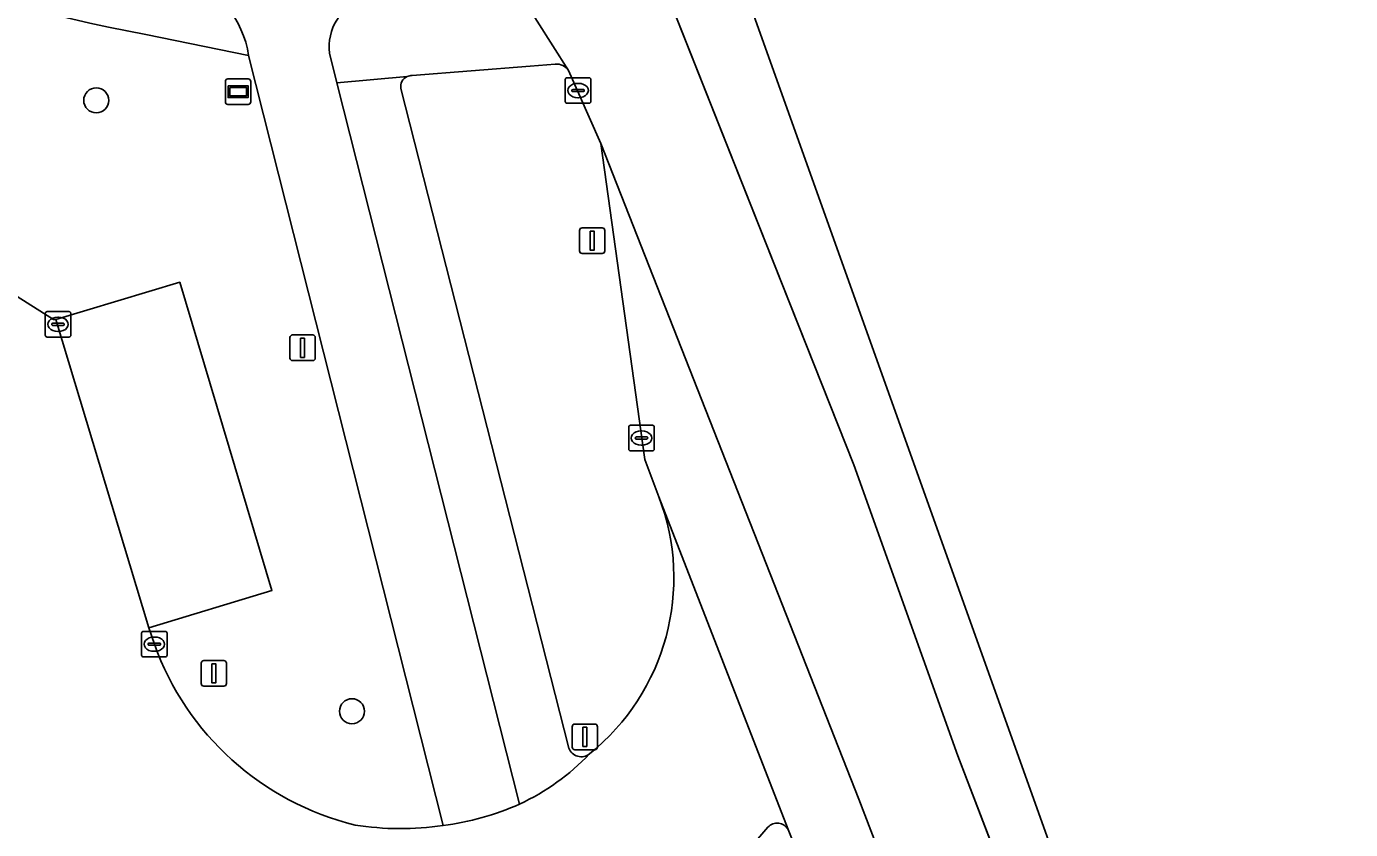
# Model space of a CAD drawing. Extents: x 162156 to 163172, y 378995 to 380779.
# Drawn here: x 162658.7 to 162710.5, y 380706.1 to 380737.5 of the extents above; entities that cross this region are included whole.
import ezdxf

# ---------------------------------------------------------------- set-up
doc = ezdxf.new("R2010")
doc.units = 0
for name, color, linetype in [('IMGEO_Berm_groen', 7, 'Continuous'), ('IMGEO_Boom', 7, 'Continuous'), ('IMGEO_Fietspad_gesloten', 7, 'Continuous'), ('IMGEO_Kolk', 7, 'Continuous'), ('IMGEO_Lichtmast', 7, 'Continuous'), ('IMGEO_Rijbaan_lokaal_gesloten', 7, 'Continuous'), ('IMGEO_Rijbaan_lokaal_open', 7, 'Continuous'), ('IMGEO_Rijbaan_regionaal_gesloten', 7, 'Continuous'), ('IMGEO_Verkeersbordpaal', 7, 'Continuous'), ('IMGEO_Voetpad_open', 7, 'Continuous'), ('IMGEO_Wegwijzer', 7, 'Continuous')]:
    doc.layers.add(name, color=color, linetype=linetype)

msp = doc.modelspace()

# ---------------------------------------------------------------- linework, layer by layer
at = {"layer": 'IMGEO_Berm_groen'}
for points in [[(162631.975, 380743.494), (162633.007, 380742.918), (162644.321, 380735.772), (162644.937, 380736.786), (162648.398, 380734.578), (162652.967, 380731.747), (162652.322, 380730.726), (162653.292, 380730.113), (162659.778, 380726.018), (162659.873, 380726.023), (162664.712, 380727.478), (162668.323, 380715.428), (162663.508, 380713.959), (162663.721, 380713.324)], [(162667.41, 380736.346), (162663.387, 380737.159)], [(162675.015, 380706.233), (162667.41, 380736.346)], [(162679.402, 380736.001), (162678.427, 380735.928), (162673.812, 380735.556)], [(162681.192, 380732.897), (162679.925, 380735.754)], [(162673.369, 380735.045), (162679.938, 380709.262)], [(162683.457, 380719.085), (162682.912, 380720.545), (162681.192, 380732.897)]]:
    msp.add_lwpolyline(points, dxfattribs=at)
for centre, radius, start, end in [((162675.754, 380802.646), 66.645, 238.89084, 259.30547), ((162679.465, 380735.457), 0.548, 32.8664, 96.5731), ((162673.778, 380735.137), 0.419, 113.2011, 192.6166), ((162673.782, 380735.135), 0.422, 85.8569, 113.5343), ((162675.212, 380715.917), 8.832, 308.7936, 21.0195), ((162674.226, 380717.091), 11.16, 199.729, 256.2466), ((162680.423, 380709.433), 0.514, 199.3791, 308.9737), ((162673.353, 380717.569), 11.457, 261.0607, 278.34)]:
    msp.add_arc(centre, radius, start, end, dxfattribs=at)
at = {"layer": 'IMGEO_Boom'}
for centre in [(162661.448, 380734.588), (162671.453, 380710.701)]:
    msp.add_circle(centre, 0.489, dxfattribs=at)
at = {"layer": 'IMGEO_Fietspad_gesloten'}
for points in [[(162667.41, 380736.346), (162675.015, 380706.233)], [(162670.866, 380735.273), (162670.572, 380736.435)], [(162678.009, 380707.071), (162670.866, 380735.273)]]:
    msp.add_lwpolyline(points, dxfattribs=at)
for centre, radius, start, end in [((162663.575, 380735.754), 3.881, 8.7731, 70.5323), ((162672.599, 380736.669), 2.04, 110.923, 186.5999), ((162673.702, 380716.693), 10.542, 277.1567, 294.1165)]:
    msp.add_arc(centre, radius, start, end, dxfattribs=at)
at = {"layer": 'IMGEO_Kolk'}
for p, q in [((162679.872, 380735.472), (162680.724, 380735.472)), ((162679.797, 380734.546), (162679.797, 380735.398)), ((162680.056, 380734.966), (162680.056, 380734.978)), ((162680.099, 380735.015), (162680.497, 380735.015)), ((162680.285, 380735.252), (162680.31, 380735.252)), ((162680.54, 380734.978), (162680.54, 380734.966)), ((162680.798, 380735.398), (162680.798, 380734.546)), ((162680.724, 380734.472), (162679.872, 380734.472)), ((162680.494, 380734.929), (162680.096, 380734.929)), ((162680.308, 380734.692), (162680.283, 380734.692)), ((162659.454, 380725.403), (162659.454, 380726.255)), ((162659.529, 380726.329), (162660.381, 380726.329)), ((162660.455, 380726.255), (162660.455, 380725.403)), ((162659.713, 380725.823), (162659.713, 380725.835)), ((162660.151, 380725.786), (162659.753, 380725.786)), ((162659.756, 380725.872), (162660.154, 380725.872)), ((162659.942, 380726.109), (162659.967, 380726.109)), ((162660.197, 380725.835), (162660.197, 380725.823)), ((162660.381, 380725.329), (162659.529, 380725.329)), ((162659.965, 380725.549), (162659.94, 380725.549)), ((162682.278, 380720.957), (162682.278, 380721.809)), ((162682.353, 380721.883), (162683.205, 380721.883)), ((162682.766, 380721.663), (162682.791, 380721.663)), ((162683.279, 380721.809), (162683.279, 380720.957)), ((162682.537, 380721.377), (162682.537, 380721.389)), ((162682.975, 380721.34), (162682.577, 380721.34)), ((162682.58, 380721.426), (162682.978, 380721.426)), ((162682.789, 380721.103), (162682.764, 380721.103)), ((162683.021, 380721.389), (162683.021, 380721.377)), ((162683.205, 380720.883), (162682.353, 380720.883)), ((162663.22, 380712.898), (162663.22, 380713.75)), ((162663.295, 380713.824), (162664.147, 380713.824)), ((162664.221, 380713.75), (162664.221, 380712.898)), ((162663.479, 380713.318), (162663.479, 380713.33)), ((162663.917, 380713.281), (162663.519, 380713.281)), ((162663.522, 380713.367), (162663.92, 380713.367)), ((162663.708, 380713.604), (162663.733, 380713.604)), ((162663.963, 380713.33), (162663.963, 380713.318)), ((162664.147, 380712.824), (162663.295, 380712.824)), ((162663.731, 380713.044), (162663.706, 380713.044))]:
    msp.add_line(p, q, dxfattribs=at)
for points in [[(162679.872, 380735.472), (162680.724, 380735.472)], [(162679.797, 380734.546), (162679.797, 380735.398)], [(162680.798, 380735.398), (162680.798, 380734.546)], [(162680.724, 380734.472), (162679.872, 380734.472)], [(162659.454, 380725.403), (162659.454, 380726.255)], [(162659.529, 380726.329), (162660.381, 380726.329)], [(162660.455, 380726.255), (162660.455, 380725.403)], [(162660.381, 380725.329), (162659.529, 380725.329)], [(162682.278, 380720.957), (162682.278, 380721.809)], [(162682.353, 380721.883), (162683.205, 380721.883)], [(162683.279, 380721.809), (162683.279, 380720.957)], [(162683.205, 380720.883), (162682.353, 380720.883)], [(162663.22, 380712.898), (162663.22, 380713.75)], [(162663.295, 380713.824), (162664.147, 380713.824)], [(162664.221, 380713.75), (162664.221, 380712.898)], [(162664.147, 380712.824), (162663.295, 380712.824)]]:
    msp.add_lwpolyline(points, dxfattribs=at)
for centre, radius, start, end in [((162679.874, 380735.396), 0.0765, 91.552, 178.448), ((162679.874, 380735.396), 0.0765, 91.552, 178.448), ((162680.722, 380735.396), 0.0765, 1.552, 88.448), ((162680.722, 380735.396), 0.0765, 1.552, 88.448), ((162680.096, 380734.975), 0.0403, 85.8775, 175.7526), ((162680.093, 380734.965), 0.0366, 178.938, 274.7102), ((162680.497, 380734.972), 0.043, 264.8664, 352.4533), ((162680.501, 380734.977), 0.0386, 1.7309, 96.639), ((162679.874, 380734.548), 0.0765, 181.552, 268.448), ((162679.874, 380734.548), 0.0765, 181.552, 268.448), ((162680.722, 380734.548), 0.0765, 271.552, 358.448), ((162680.722, 380734.548), 0.0765, 271.552, 358.448), ((162659.531, 380726.253), 0.0765, 91.552, 178.448), ((162659.531, 380726.253), 0.0765, 91.552, 178.448), ((162660.379, 380726.253), 0.0765, 1.552, 88.448), ((162660.379, 380726.253), 0.0765, 1.552, 88.448), ((162659.753, 380725.832), 0.0403, 85.8775, 175.7526), ((162659.75, 380725.822), 0.0366, 178.938, 274.7102), ((162660.154, 380725.829), 0.043, 264.8664, 352.4533), ((162660.158, 380725.834), 0.0386, 1.7309, 96.639), ((162659.531, 380725.405), 0.0765, 181.552, 268.448), ((162659.531, 380725.405), 0.0765, 181.552, 268.448), ((162660.379, 380725.405), 0.0765, 271.552, 358.448), ((162660.379, 380725.405), 0.0765, 271.552, 358.448), ((162682.355, 380721.807), 0.0765, 91.552, 178.448), ((162682.355, 380721.807), 0.0765, 91.552, 178.448), ((162683.203, 380721.807), 0.0765, 1.552, 88.448), ((162683.203, 380721.807), 0.0765, 1.552, 88.448), ((162682.355, 380720.959), 0.0765, 181.552, 268.448), ((162682.355, 380720.959), 0.0765, 181.552, 268.448), ((162682.577, 380721.386), 0.0403, 85.8775, 175.7526), ((162682.574, 380721.376), 0.0366, 178.938, 274.7102), ((162682.978, 380721.383), 0.043, 264.8664, 352.4533), ((162682.982, 380721.388), 0.0386, 1.7309, 96.639), ((162683.203, 380720.959), 0.0765, 271.552, 358.448), ((162683.203, 380720.959), 0.0765, 271.552, 358.448), ((162663.297, 380713.748), 0.0765, 91.552, 178.448), ((162663.297, 380713.748), 0.0765, 91.552, 178.448), ((162664.145, 380713.748), 0.0765, 1.552, 88.448), ((162664.145, 380713.748), 0.0765, 1.552, 88.448), ((162663.519, 380713.327), 0.0403, 85.8775, 175.7526), ((162663.516, 380713.317), 0.0366, 178.938, 274.7102), ((162663.92, 380713.324), 0.043, 264.8664, 352.4533), ((162663.924, 380713.329), 0.0386, 1.7309, 96.639), ((162663.297, 380712.9), 0.0765, 181.552, 268.448), ((162663.297, 380712.9), 0.0765, 181.552, 268.448), ((162664.145, 380712.9), 0.0765, 271.552, 358.448), ((162664.145, 380712.9), 0.0765, 271.552, 358.448)]:
    msp.add_arc(centre, radius, start, end, dxfattribs=at)
for centre, major_axis, ratio, start_param, end_param in [((162680.284, 380734.972), (-0.387, 0.002), 0.722429, 4.712389, 7.853982), ((162680.309, 380734.972), (-0.39, 0.002), 0.717154, 1.570796, 4.712389), ((162659.941, 380725.829), (-0.387, 0.002), 0.722429, 4.712389, 7.853982), ((162659.966, 380725.829), (-0.39, 0.002), 0.717154, 1.570796, 4.712389), ((162682.765, 380721.383), (-0.387, 0.002), 0.722429, 4.712389, 7.853982), ((162682.79, 380721.383), (-0.39, 0.002), 0.717154, 1.570796, 4.712389), ((162663.707, 380713.324), (-0.387, 0.002), 0.722429, 4.712389, 7.853982), ((162663.732, 380713.324), (-0.39, 0.002), 0.717154, 1.570796, 4.712389)]:
    msp.add_ellipse(centre, major_axis=major_axis, ratio=ratio, start_param=start_param, end_param=end_param, dxfattribs=at)
at = {"layer": 'IMGEO_Lichtmast'}
for p, q in [((162680.352, 380728.7), (162680.352, 380729.5)), ((162680.352, 380729.5), (162680.352, 380728.7)), ((162680.452, 380729.6), (162681.242, 380729.6)), ((162681.242, 380729.6), (162680.452, 380729.6)), ((162681.342, 380729.5), (162681.342, 380728.7)), ((162681.342, 380728.7), (162681.342, 380729.5)), ((162681.242, 380728.6), (162680.452, 380728.6)), ((162680.452, 380728.6), (162681.242, 380728.6)), ((162669.025, 380724.513), (162669.025, 380725.313)), ((162669.025, 380725.313), (162669.025, 380724.513)), ((162669.125, 380725.413), (162669.915, 380725.413)), ((162669.915, 380725.413), (162669.125, 380725.413)), ((162670.015, 380725.313), (162670.015, 380724.513)), ((162670.015, 380724.513), (162670.015, 380725.313)), ((162669.915, 380724.413), (162669.125, 380724.413)), ((162669.125, 380724.413), (162669.915, 380724.413)), ((162665.655, 380712.681), (162666.445, 380712.681)), ((162666.445, 380712.681), (162665.655, 380712.681)), ((162665.555, 380711.781), (162665.555, 380712.581)), ((162665.555, 380712.581), (162665.555, 380711.781)), ((162666.545, 380712.581), (162666.545, 380711.781)), ((162666.545, 380711.781), (162666.545, 380712.581)), ((162666.445, 380711.681), (162665.655, 380711.681)), ((162665.655, 380711.681), (162666.445, 380711.681))]:
    msp.add_line(p, q, dxfattribs=at)
for points in [[(162680.772, 380729.475), (162680.922, 380729.475), (162680.922, 380728.725), (162680.772, 380728.725), (162680.772, 380729.475)], [(162669.445, 380725.288), (162669.595, 380725.288), (162669.595, 380724.538), (162669.445, 380724.538), (162669.445, 380725.288)], [(162665.975, 380712.556), (162666.125, 380712.556), (162666.125, 380711.806), (162665.975, 380711.806), (162665.975, 380712.556)]]:
    msp.add_lwpolyline(points, dxfattribs=at)
for centre, start, end in [((162680.452, 380729.5), 90, 180), ((162680.452, 380729.5), 90, 180), ((162681.242, 380729.5), 0, 90), ((162681.242, 380729.5), 360, 90), ((162680.452, 380728.7), 180, 270), ((162680.452, 380728.7), 180, 270), ((162681.242, 380728.7), 270, 0), ((162681.242, 380728.7), 270, 0), ((162669.125, 380725.313), 90, 180), ((162669.125, 380725.313), 90, 180), ((162669.915, 380725.313), 0, 90), ((162669.915, 380725.313), 360, 90), ((162669.125, 380724.513), 180, 270), ((162669.125, 380724.513), 180, 270), ((162669.915, 380724.513), 270, 0), ((162669.915, 380724.513), 270, 0), ((162665.655, 380712.581), 90, 180), ((162665.655, 380712.581), 90, 180), ((162666.445, 380712.581), 0, 90), ((162666.445, 380712.581), 360, 90), ((162665.655, 380711.781), 180, 270), ((162665.655, 380711.781), 180, 270), ((162666.445, 380711.781), 270, 0), ((162666.445, 380711.781), 270, 0)]:
    msp.add_arc(centre, 0.1, start, end, dxfattribs=at)
at = {"layer": 'IMGEO_Rijbaan_lokaal_gesloten'}
msp.add_lwpolyline([(162681.192, 380732.897), (162682.912, 380720.545), (162683.457, 380719.085), (162688.513, 380706.077), (162689.192, 380704.374), (162689.9, 380702.486), (162694.97, 380689.324), (162695.312, 380688.436), (162695.669, 380687.778), (162696.294, 380686.718), (162701.671, 380678.041), (162702.726, 380676.34), (162703.79, 380674.622), (162691.277, 380707.269)], close=True, dxfattribs=at)
at = {"layer": 'IMGEO_Rijbaan_lokaal_open'}
for points in [[(162659.873, 380726.023), (162659.778, 380726.018), (162653.292, 380730.113), (162652.322, 380730.726), (162652.967, 380731.747), (162648.398, 380734.578), (162646.783, 380731.944), (162643.314, 380734.157), (162644.321, 380735.772), (162633.007, 380742.918), (162631.975, 380743.494)], [(162663.721, 380713.324), (162663.508, 380713.959), (162659.873, 380726.023)], [(162688.513, 380706.077), (162683.457, 380719.085)], [(162686.707, 380704.979), (162687.727, 380706.166)]]:
    msp.add_lwpolyline(points, dxfattribs=at)
for centre, radius, start, end in [((162675.212, 380715.917), 8.832, 308.7936, 21.0195), ((162674.226, 380717.091), 11.16, 199.729, 256.2466), ((162674.147, 380715.349), 9.135, 295.0125, 316.2567), ((162673.702, 380716.693), 10.542, 277.1567, 294.1165), ((162673.353, 380717.569), 11.457, 261.0607, 278.34), ((162688.089, 380705.851), 0.48, 28.1106, 138.969)]:
    msp.add_arc(centre, radius, start, end, dxfattribs=at)
at = {"layer": 'IMGEO_Rijbaan_regionaal_gesloten'}
msp.add_lwpolyline([(162835.274, 380238.319), (162832.976, 380246.79), (162737.056, 380598.142), (162686.383, 380740.14), (162683.399, 380739.699), (162691.086, 380720.33), (162695.157, 380708.957), (162706.161, 380680.305), (162730.731, 380611.086), (162744.147, 380567.957), (162763.14, 380500.096), (162770.898, 380471.579), (162776.289, 380450.017), (162815.722, 380304.13), (162827.681, 380257.645), (162833.19, 380237.778)], close=True, dxfattribs=at)
msp.add_lwpolyline([(162730.731, 380611.086), (162706.161, 380680.305), (162695.157, 380708.957), (162691.086, 380720.33), (162683.399, 380739.699), (162677.943, 380738.892), (162678.086, 380738.66), (162679.925, 380735.754), (162681.192, 380732.897), (162691.277, 380707.269), (162703.79, 380674.622), (162706.763, 380666.41), (162715.803, 380641.759)], dxfattribs=at)
at = {"layer": 'IMGEO_Verkeersbordpaal'}
for p, q in [((162680.067, 380709.298), (162680.067, 380710.098)), ((162680.067, 380710.098), (162680.067, 380709.298)), ((162680.167, 380710.198), (162680.957, 380710.198)), ((162680.957, 380710.198), (162680.167, 380710.198)), ((162681.057, 380710.098), (162681.057, 380709.298)), ((162681.057, 380709.298), (162681.057, 380710.098)), ((162680.957, 380709.198), (162680.167, 380709.198)), ((162680.167, 380709.198), (162680.957, 380709.198))]:
    msp.add_line(p, q, dxfattribs=at)
msp.add_lwpolyline([(162680.487, 380710.073), (162680.637, 380710.073), (162680.637, 380709.323), (162680.487, 380709.323), (162680.487, 380710.073)], dxfattribs=at)
for centre, start, end in [((162680.167, 380710.098), 90, 180), ((162680.167, 380710.098), 90, 180), ((162680.957, 380710.098), 0, 90), ((162680.957, 380710.098), 360, 90), ((162680.167, 380709.298), 180, 270), ((162680.167, 380709.298), 180, 270), ((162680.957, 380709.298), 270, 0), ((162680.957, 380709.298), 270, 0)]:
    msp.add_arc(centre, 0.1, start, end, dxfattribs=at)
at = {"layer": 'IMGEO_Voetpad_open'}
for points in [[(162679.925, 380735.754), (162678.086, 380738.66)], [(162663.387, 380737.159), (162667.41, 380736.346)], [(162670.572, 380736.435), (162670.866, 380735.273), (162673.613, 380735.522)], [(162673.812, 380735.556), (162678.427, 380735.928), (162679.402, 380736.001)], [(162673.613, 380735.522), (162670.866, 380735.273), (162678.009, 380707.071)], [(162679.938, 380709.262), (162673.369, 380735.045)], [(162687.727, 380706.166), (162686.707, 380704.979)]]:
    msp.add_lwpolyline(points, dxfattribs=at)
msp.add_lwpolyline([(162659.873, 380726.023), (162663.508, 380713.959), (162668.323, 380715.428), (162664.712, 380727.478)], close=True, dxfattribs=at)
for centre, radius, start, end in [((162675.754, 380802.646), 66.645, 238.89084, 259.30547), ((162663.575, 380735.754), 3.881, 8.7731, 70.5323), ((162672.599, 380736.669), 2.04, 110.923, 186.5999), ((162679.465, 380735.457), 0.548, 32.8664, 96.5731), ((162673.778, 380735.137), 0.419, 113.2011, 192.6166), ((162673.782, 380735.135), 0.422, 85.8569, 113.5343), ((162680.423, 380709.433), 0.514, 199.3791, 308.9737), ((162674.147, 380715.349), 9.135, 295.0125, 316.2567), ((162688.089, 380705.851), 0.48, 28.1106, 138.969)]:
    msp.add_arc(centre, radius, start, end, dxfattribs=at)
at = {"layer": 'IMGEO_Wegwijzer'}
for p, q in [((162666.502, 380734.526), (162666.502, 380735.326)), ((162666.502, 380735.326), (162666.502, 380734.526)), ((162666.602, 380735.426), (162667.392, 380735.426)), ((162667.392, 380735.426), (162666.602, 380735.426)), ((162667.492, 380735.326), (162667.492, 380734.526)), ((162667.492, 380734.526), (162667.492, 380735.326)), ((162667.392, 380734.426), (162666.602, 380734.426)), ((162666.602, 380734.426), (162667.392, 380734.426))]:
    msp.add_line(p, q, dxfattribs=at)
for points in [[(162666.603, 380735.158), (162667.391, 380735.158), (162667.391, 380734.694), (162666.603, 380734.694), (162666.603, 380735.158)], [(162666.668, 380735.093), (162666.668, 380734.759), (162667.326, 380734.759), (162667.326, 380735.093), (162666.668, 380735.093)]]:
    msp.add_lwpolyline(points, dxfattribs=at)
for centre, start, end in [((162666.602, 380735.326), 90, 180), ((162666.602, 380735.326), 90, 180), ((162667.392, 380735.326), 0, 90), ((162667.392, 380735.326), 360, 90), ((162666.602, 380734.526), 180, 270), ((162666.602, 380734.526), 180, 270), ((162667.392, 380734.526), 270, 0), ((162667.392, 380734.526), 270, 0)]:
    msp.add_arc(centre, 0.1, start, end, dxfattribs=at)

doc.saveas('drawing.dxf')
